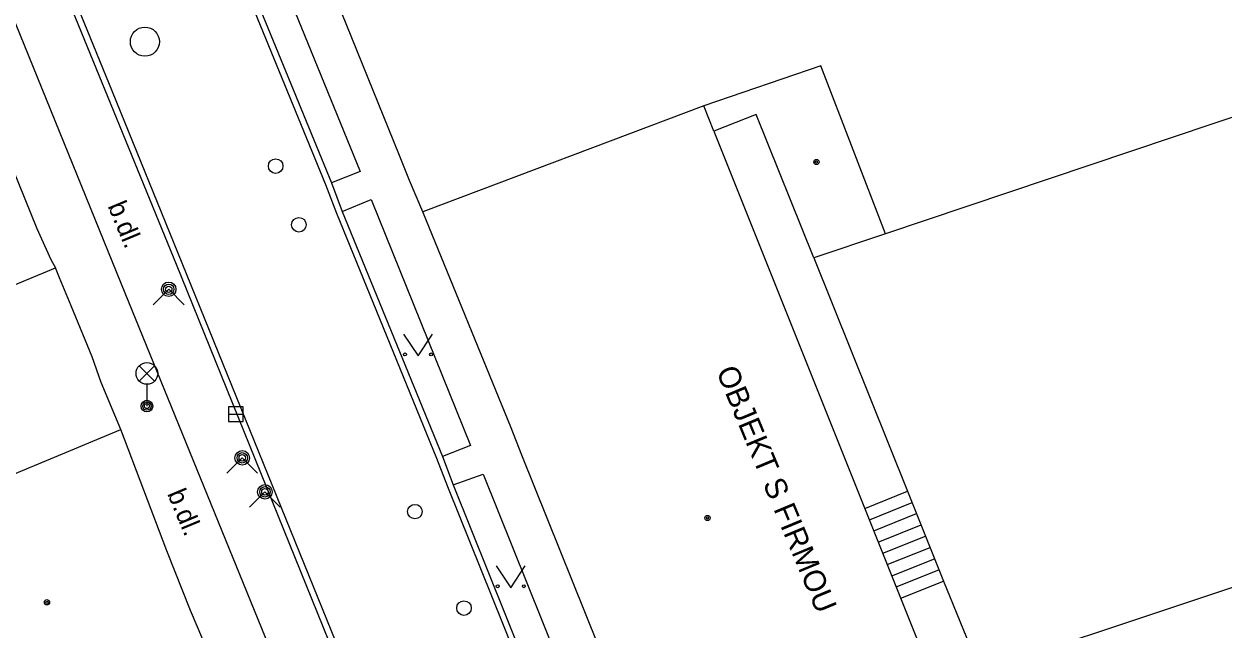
# Model space of a CAD drawing. Extents: x -596229 to -595156, y -1161237 to -1159376.
# Drawn here: x -595705.31 to -595664.02, y -1160586.67 to -1160565.85 of the extents above; entities that cross this region are included whole.
import ezdxf

# ---------------------------------------------------------------- set-up
doc = ezdxf.new("R2010")
doc.units = 0
for name, color, linetype in [('Level 27', 7, 'Continuous'), ('Level 28', 7, 'Continuous'), ('Level 31', 7, 'Continuous'), ('Level 33', 7, 'Continuous'), ('Level 36', 7, 'Continuous'), ('Level 39', 7, 'Continuous'), ('TM - budovy zdene_ betonove - VP', 7, 'Continuous'), ('TM - chodniky - VP', 7, 'Continuous'), ('TM - komunikace - VP', 7, 'Continuous'), ('TM - popis objektu', 7, 'Continuous'), ('TM - popis povrchu', 7, 'Continuous'), ('TM - rozhrani mezi zpev. plochami mezi sebou - VP', 7, 'Continuous'), ('TM - rozhrani ploch obecne - VP', 7, 'Continuous'), ('TM - schody - VP', 7, 'Continuous'), ('TM - vstup do budovy - zdene_ betonove', 7, 'Continuous')]:
    doc.layers.add(name, color=color, linetype=linetype)

msp = doc.modelspace()

# ---------------------------------------------------------------- linework, layer by layer
at = {"layer": 'Level 27'}
msp.add_line((-595698.27, -1160579.28), (-595697.77, -1160579.28), dxfattribs=at)
msp.add_lwpolyline([(-595698.27, -1160579.53), (-595697.77, -1160579.53), (-595697.77, -1160579.03), (-595698.27, -1160579.03)], close=True, dxfattribs=at)
msp.add_circle((-595701.15, -1160566.46), 0.5, dxfattribs=at)
at = {"layer": 'Level 28'}
for centre in [(-595696.65, -1160570.74), (-595695.85, -1160572.76), (-595691.86, -1160582.63), (-595690.17, -1160585.95)]:
    msp.add_circle(centre, 0.25, dxfattribs=at)
at = {"layer": 'Level 31'}
for points in [[(-595700.86, -1160575.51), (-595700.33, -1160574.98), (-595699.8, -1160575.51)], [(-595698.33, -1160581.31), (-595697.8, -1160580.78), (-595697.27, -1160581.31)], [(-595697.55, -1160582.48), (-595697.02, -1160581.95), (-595696.49, -1160582.48)]]:
    msp.add_lwpolyline(points, dxfattribs=at)
for centre, radius in [((-595700.33, -1160574.98), 0.25), ((-595700.33, -1160574.98), 0.18), ((-595700.33, -1160574.98), 0.11), ((-595697.8, -1160580.78), 0.25), ((-595697.8, -1160580.78), 0.18), ((-595697.8, -1160580.78), 0.11), ((-595697.02, -1160581.95), 0.25), ((-595697.02, -1160581.95), 0.18), ((-595697.02, -1160581.95), 0.11)]:
    msp.add_circle(centre, radius, dxfattribs=at)
at = {"layer": 'Level 33'}
for p, q in [((-595701.345, -1160578.14), (-595700.815, -1160577.61)), ((-595701.345, -1160577.61), (-595700.815, -1160578.14)), ((-595701.08, -1160578.25), (-595701.08, -1160579))]:
    msp.add_line(p, q, dxfattribs=at)
for centre, radius in [((-595701.08, -1160577.875), 0.375), ((-595701.08, -1160579), 0.2), ((-595701.08, -1160579), 0.145), ((-595701.08, -1160579), 0.0876)]:
    msp.add_circle(centre, radius, dxfattribs=at)
at = {"layer": 'Level 36'}
for points in [[(-595692.25, -1160576.52), (-595691.75, -1160577.27), (-595691.25, -1160576.52)], [(-595689.06, -1160584.5), (-595688.56, -1160585.25), (-595688.06, -1160584.5)]]:
    msp.add_lwpolyline(points, dxfattribs=at)
for centre in [(-595692.2, -1160577.22), (-595691.301, -1160577.22), (-595689.01, -1160585.2), (-595688.111, -1160585.2)]:
    msp.add_circle(centre, 0.05, dxfattribs=at)
at = {"layer": 'Level 39'}
for centre, radius in [((-595678.04, -1160570.6), 0.09), ((-595678.04, -1160570.6), 0.0398), ((-595681.79, -1160582.85), 0.09), ((-595681.79, -1160582.85), 0.0398), ((-595704.52, -1160585.75), 0.09), ((-595704.52, -1160585.75), 0.0398)]:
    msp.add_circle(centre, radius, dxfattribs=at)
at = {"layer": 'TM - budovy zdene_ betonove - VP'}
for points in [[(-595692.39, -1160570.38), (-595698.02, -1160556.46)], [(-595651.74, -1160565.02), (-595675.66, -1160573.07)], [(-595677.89, -1160567.29), (-595681.92, -1160568.67)], [(-595675.66, -1160573.07), (-595677.89, -1160567.29)], [(-595706.53, -1160568.81), (-595704.87, -1160572.89)], [(-595681.92, -1160568.67), (-595691.59, -1160572.31)], [(-595681.57, -1160569.54), (-595681.92, -1160568.67)], [(-595680.12, -1160568.96), (-595681.57, -1160569.54)], [(-595678.13, -1160573.9), (-595680.12, -1160568.96)], [(-595681.57, -1160569.54), (-595673.13, -1160590.65)], [(-595692.04, -1160571.24), (-595692.39, -1160570.38)], [(-595691.59, -1160572.31), (-595692.04, -1160571.24)], [(-595688.55, -1160579.75), (-595691.59, -1160572.31)], [(-595704.87, -1160572.89), (-595704.39, -1160573.96)], [(-595675.66, -1160573.07), (-595678.13, -1160573.9)], [(-595704.39, -1160573.96), (-595704.23, -1160574.24)], [(-595712.96, -1160577.87), (-595704.23, -1160574.24)], [(-595704.09, -1160574.58), (-595704.23, -1160574.24)], [(-595702.97, -1160577.3), (-595703.69, -1160575.55)], [(-595701.98, -1160579.8), (-595702.65, -1160578.19)], [(-595688.18, -1160580.69), (-595688.55, -1160579.75)], [(-595713.73, -1160584.7), (-595701.98, -1160579.8)], [(-595700.4, -1160583.98), (-595701.98, -1160579.8)], [(-595685.12, -1160588.3), (-595688.18, -1160580.69)], [(-595671.29, -1160587.75), (-595661.09, -1160584.36)], [(-595698.38, -1160588.87), (-595699.58, -1160586.03)]]:
    msp.add_lwpolyline(points, dxfattribs=at)
at = {"layer": 'TM - chodniky - VP'}
for points in [[(-595703.07, -1160550.92), (-595702.07, -1160550.52), (-595693.74, -1160570.93), (-595694.73, -1160571.32)], [(-595694.36, -1160572.3), (-595693.36, -1160571.89), (-595689.94, -1160580.35), (-595690.91, -1160580.73)], [(-595690.54, -1160581.71), (-595689.51, -1160581.34), (-595686.48, -1160588.88)]]:
    msp.add_lwpolyline(points, dxfattribs=at)
at = {"layer": 'TM - komunikace - VP'}
for points in [[(-595703.07, -1160550.92), (-595701.12, -1160555.75), (-595694.73, -1160571.32)], [(-595706.84, -1160562.81), (-595701.97, -1160574.79), (-595696.53, -1160588.13)], [(-595694.73, -1160571.32), (-595694.36, -1160572.3)], [(-595694.36, -1160572.3), (-595690.91, -1160580.73)], [(-595690.91, -1160580.73), (-595690.54, -1160581.71)], [(-595690.54, -1160581.71), (-595687.5, -1160589.28)]]:
    msp.add_lwpolyline(points, dxfattribs=at)
at = {"layer": 'TM - rozhrani mezi zpev. plochami mezi sebou - VP'}
for points in [[(-595716.77, -1160532.96), (-595713.01, -1160541.88), (-595707.44, -1160555.56), (-595706.6, -1160557.61), (-595702.28, -1160568.17), (-595699.88, -1160574.07), (-595694.43, -1160587.49), (-595692.99, -1160591.04), (-595690.68, -1160596.8), (-595689.67, -1160599.29), (-595689.29, -1160600.22), (-595688.8, -1160601.44), (-595685.48, -1160609.66), (-595685.34, -1160609.99), (-595680.89, -1160620.91), (-595679.46, -1160624.4), (-595676.96, -1160630.59), (-595676.21, -1160632.47), (-595674.63, -1160636.39)], [(-595677.77, -1160613.65), (-595680.68, -1160606.48), (-595681.05, -1160605.54), (-595681.13, -1160605.33), (-595682.41, -1160602.2), (-595682.73, -1160601.44), (-595683.41, -1160599.87), (-595683.61, -1160599.35), (-595683.91, -1160598.58), (-595685.75, -1160593.93), (-595685.99, -1160593.38), (-595686.14, -1160593), (-595687.27, -1160590.22), (-595687.68, -1160589.36), (-595690.73, -1160581.78), (-595691.1, -1160580.8), (-595694.55, -1160572.37), (-595694.92, -1160571.39), (-595701.3, -1160555.82)], [(-595694.62, -1160587.56), (-595700.06, -1160574.13), (-595705.08, -1160561.87)]]:
    msp.add_lwpolyline(points, dxfattribs=at)
at = {"layer": 'TM - rozhrani ploch obecne - VP'}
for points in [[(-595678.13, -1160573.9), (-595674.91, -1160581.93)], [(-595674.91, -1160581.93), (-595673.67, -1160585.02)], [(-595673.67, -1160585.02), (-595672.78, -1160587.22)]]:
    msp.add_lwpolyline(points, dxfattribs=at)
at = {"layer": 'TM - schody - VP'}
for points in [[(-595676.38, -1160582.52), (-595674.91, -1160581.93)], [(-595676.22, -1160582.91), (-595674.75, -1160582.32)], [(-595676.07, -1160583.29), (-595674.6, -1160582.7)], [(-595675.92, -1160583.68), (-595674.44, -1160583.09)], [(-595675.76, -1160584.06), (-595674.29, -1160583.47)], [(-595675.61, -1160584.45), (-595674.13, -1160583.86)], [(-595675.45, -1160584.84), (-595673.98, -1160584.25)], [(-595675.3, -1160585.22), (-595673.83, -1160584.63)], [(-595675.14, -1160585.61), (-595673.67, -1160585.02)]]:
    msp.add_lwpolyline(points, dxfattribs=at)
at = {"layer": 'TM - vstup do budovy - zdene_ betonove'}
for points in [[(-595703.69, -1160575.55), (-595704.09, -1160574.58)], [(-595702.65, -1160578.19), (-595702.97, -1160577.3)], [(-595699.58, -1160586.03), (-595700.4, -1160583.98)]]:
    msp.add_lwpolyline(points, dxfattribs=at)

# ---------------------------------------------------------------- texts
at = {"layer": 'TM - popis objektu'}
msp.add_text('OBJEKT S FIRMOU', height=0.75, rotation=292.59, dxfattribs=at).set_placement((-595681.5, -1160577.8))
at = {"layer": 'TM - popis povrchu'}
for p in [(-595702.44, -1160572.11), (-595700.39, -1160582.01)]:
    msp.add_text('b.dl.', height=0.65, rotation=292.6, dxfattribs=at).set_placement(p)

doc.saveas('drawing.dxf')
